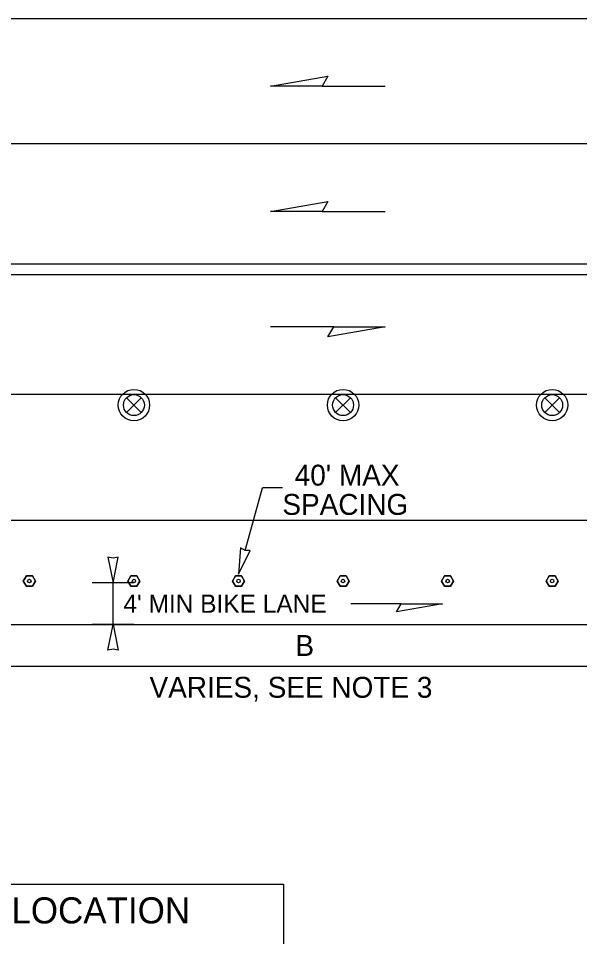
# Model space of a CAD drawing. Extents: x 99958 to 100176, y 99935 to 100011.
# Drawn here: x 100026.922 to 100029.069, y 99973.542 to 99977.056 of the extents above; entities that cross this region are included whole.
import ezdxf

# ---------------------------------------------------------------- set-up
doc = ezdxf.new("R2010")
doc.units = 0
for name, color, linetype in [('RD_ED_ShoulderPavedEdge', 7, 'Continuous'), ('RD_MK_LineDblYellowCenter', 7, 'Continuous'), ('RD_MK_LineEdgeWhite', 7, 'Continuous'), ('RD_MK_LineLane', 7, 'Continuous'), ('TR_WZ_TrafficSafetyDrum', 7, 'Continuous'), ('TR_WZ_TubularMarker', 7, 'Continuous'), ('TR_WZ_WorkZoneDetails', 7, 'Continuous'), ('TR_WZ_WorkZoneTextCurrent', 7, 'Continuous')]:
    doc.layers.add(name, color=color, linetype=linetype)

msp = doc.modelspace()

# ---------------------------------------------------------------- linework, layer by layer
at = {"layer": 'RD_ED_ShoulderPavedEdge'}
msp.add_line((100021.7266, 99974.7357), (100034.8933, 99974.7357), dxfattribs=at)
at = {"layer": 'RD_MK_LineDblYellowCenter'}
for p, q in [((100021.7473, 99976.1157), (100034.914, 99976.1157)), ((100021.706, 99976.0757), (100034.8726, 99976.0757))]:
    msp.add_line(p, q, dxfattribs=at)
at = {"layer": 'RD_MK_LineEdgeWhite'}
for p, q in [((100021.7266, 99977.0557), (100034.8933, 99977.0557)), ((100021.7266, 99975.1357), (100034.8933, 99975.1357))]:
    msp.add_line(p, q, dxfattribs=at)
at = {"layer": 'RD_MK_LineLane'}
for points in [[(100034.8933, 99976.5757), (100021.7266, 99976.5757)], [(100034.8933, 99975.6157), (100021.7266, 99975.6157)]]:
    msp.add_lwpolyline(points, dxfattribs=at)
at = {"layer": 'TR_WZ_TrafficSafetyDrum'}
for p, q in [((100027.3353, 99975.604), (100027.3919, 99975.5474)), ((100027.3919, 99975.604), (100027.3353, 99975.5474)), ((100028.1353, 99975.604), (100028.1919, 99975.5474)), ((100028.1919, 99975.604), (100028.1353, 99975.5474)), ((100028.9353, 99975.604), (100028.9919, 99975.5474)), ((100028.9919, 99975.604), (100028.9353, 99975.5474))]:
    msp.add_line(p, q, dxfattribs=at)
for centre, radius in [((100027.3636, 99975.5757), 0.06), ((100027.3636, 99975.5757), 0.06), ((100027.3636, 99975.5757), 0.04), ((100028.1636, 99975.5757), 0.06), ((100028.1636, 99975.5757), 0.06), ((100028.1636, 99975.5757), 0.04), ((100028.9636, 99975.5757), 0.06), ((100028.9636, 99975.5757), 0.06), ((100028.9636, 99975.5757), 0.04)]:
    msp.add_circle(centre, radius, dxfattribs=at)
at = {"layer": 'TR_WZ_TubularMarker'}
for points in [[(100026.9405, 99974.9024), (100026.9521, 99974.9224), (100026.9752, 99974.9224), (100026.9867, 99974.9024), (100026.9752, 99974.8824), (100026.9521, 99974.8824)], [(100027.3405, 99974.9024), (100027.3521, 99974.9224), (100027.3752, 99974.9224), (100027.3867, 99974.9024), (100027.3752, 99974.8824), (100027.3521, 99974.8824)], [(100027.7405, 99974.9024), (100027.7521, 99974.9224), (100027.7752, 99974.9224), (100027.7867, 99974.9024), (100027.7752, 99974.8824), (100027.7521, 99974.8824)], [(100028.1405, 99974.9024), (100028.1521, 99974.9224), (100028.1752, 99974.9224), (100028.1867, 99974.9024), (100028.1752, 99974.8824), (100028.1521, 99974.8824)], [(100028.5405, 99974.9024), (100028.5521, 99974.9224), (100028.5752, 99974.9224), (100028.5867, 99974.9024), (100028.5752, 99974.8824), (100028.5521, 99974.8824)], [(100028.9405, 99974.9024), (100028.9521, 99974.9224), (100028.9752, 99974.9224), (100028.9867, 99974.9024), (100028.9752, 99974.8824), (100028.9521, 99974.8824)]]:
    msp.add_lwpolyline(points, close=True, dxfattribs=at)
for points in [[(100026.9521, 99974.8824), (100026.9752, 99974.8824), (100026.9867, 99974.9024), (100026.9752, 99974.9224), (100026.9521, 99974.9224), (100026.9405, 99974.9024), (100026.9521, 99974.8824)], [(100027.3521, 99974.8824), (100027.3752, 99974.8824), (100027.3867, 99974.9024), (100027.3752, 99974.9224), (100027.3521, 99974.9224), (100027.3405, 99974.9024), (100027.3521, 99974.8824)], [(100027.7521, 99974.8824), (100027.7752, 99974.8824), (100027.7867, 99974.9024), (100027.7752, 99974.9224), (100027.7521, 99974.9224), (100027.7405, 99974.9024), (100027.7521, 99974.8824)], [(100028.1521, 99974.8824), (100028.1752, 99974.8824), (100028.1867, 99974.9024), (100028.1752, 99974.9224), (100028.1521, 99974.9224), (100028.1405, 99974.9024), (100028.1521, 99974.8824)], [(100028.5521, 99974.8824), (100028.5752, 99974.8824), (100028.5867, 99974.9024), (100028.5752, 99974.9224), (100028.5521, 99974.9224), (100028.5405, 99974.9024), (100028.5521, 99974.8824)], [(100028.9521, 99974.8824), (100028.9752, 99974.8824), (100028.9867, 99974.9024), (100028.9752, 99974.9224), (100028.9521, 99974.9224), (100028.9405, 99974.9024), (100028.9521, 99974.8824)]]:
    msp.add_lwpolyline(points, dxfattribs=at)
for centre in [(100026.9636, 99974.9024), (100027.3636, 99974.9024), (100027.7636, 99974.9024), (100028.1636, 99974.9024), (100028.5636, 99974.9024), (100028.9636, 99974.9024)]:
    msp.add_circle(centre, 0.00667, dxfattribs=at)
at = {"layer": 'TR_WZ_WorkZoneDetails'}
for p, q in [((100028.0833, 99976.7964), (100028.3244, 99976.7964)), ((100028.0833, 99976.3164), (100028.3244, 99976.3164)), ((100028.1278, 99975.875), (100027.8867, 99975.875)), ((100027.7887, 99975.0194), (100027.8552, 99975.2596)), ((100027.9315, 99975.2596), (100027.8553, 99975.2596)), ((100027.3636, 99974.8957), (100027.2036, 99974.8957)), ((100027.2836, 99974.7357), (100027.2836, 99974.8957)), ((100028.3862, 99974.8157), (100028.1933, 99974.8157)), ((100027.3636, 99974.7357), (100027.2036, 99974.7357)), ((100029.4699, 99974.5757), (100026.6573, 99974.5757))]:
    msp.add_line(p, q, dxfattribs=at)
for points in [[(100027.8867, 99976.7964), (100028.1056, 99976.835), (100028.0833, 99976.7964)], [(100027.8867, 99976.3164), (100028.1056, 99976.355), (100028.0833, 99976.3164)], [(100028.3244, 99975.875), (100028.1056, 99975.8364), (100028.1278, 99975.875)], [(100027.7636, 99974.9291), (100027.8084, 99975.0187), (100027.7886, 99975.0194), (100027.7712, 99975.0289)], [(100027.2836, 99974.8957), (100027.3029, 99974.994), (100027.2836, 99974.9895), (100027.2643, 99974.994)], [(100028.5434, 99974.8157), (100028.3683, 99974.7849), (100028.3862, 99974.8157)], [(100027.2836, 99974.7357), (100027.3029, 99974.6374), (100027.2836, 99974.642), (100027.2643, 99974.6374)]]:
    msp.add_lwpolyline(points, close=True, dxfattribs=at)
at = {"layer": 'TR_WZ_WorkZoneTextCurrent'}
msp.add_lwpolyline([(100026.0853, 99973.742), (100027.9359, 99973.742), (100027.9359, 99973.357), (100026.0853, 99973.357)], close=True, dxfattribs=at)

# ---------------------------------------------------------------- texts
for s, height, p in [("40' MAX", 0.08, (100027.9786, 99975.2676)), ('SPACING', 0.08, (100027.9315, 99975.1556)), ("4' MIN BIKE LANE", 0.07, (100027.3236, 99974.7807)), ('QUEUE LOCATION', 0.1, (100026.3823, 99973.592))]:
    msp.add_text(s, height=height, dxfattribs=at).set_placement(p)
for s, p in [('B', (100027.9813, 99974.6157)), ('VARIES, SEE NOTE 3', (100027.4234, 99974.4557))]:
    msp.add_text(s, height=0.08, rotation=360, dxfattribs=at).set_placement(p)

doc.saveas('drawing.dxf')
